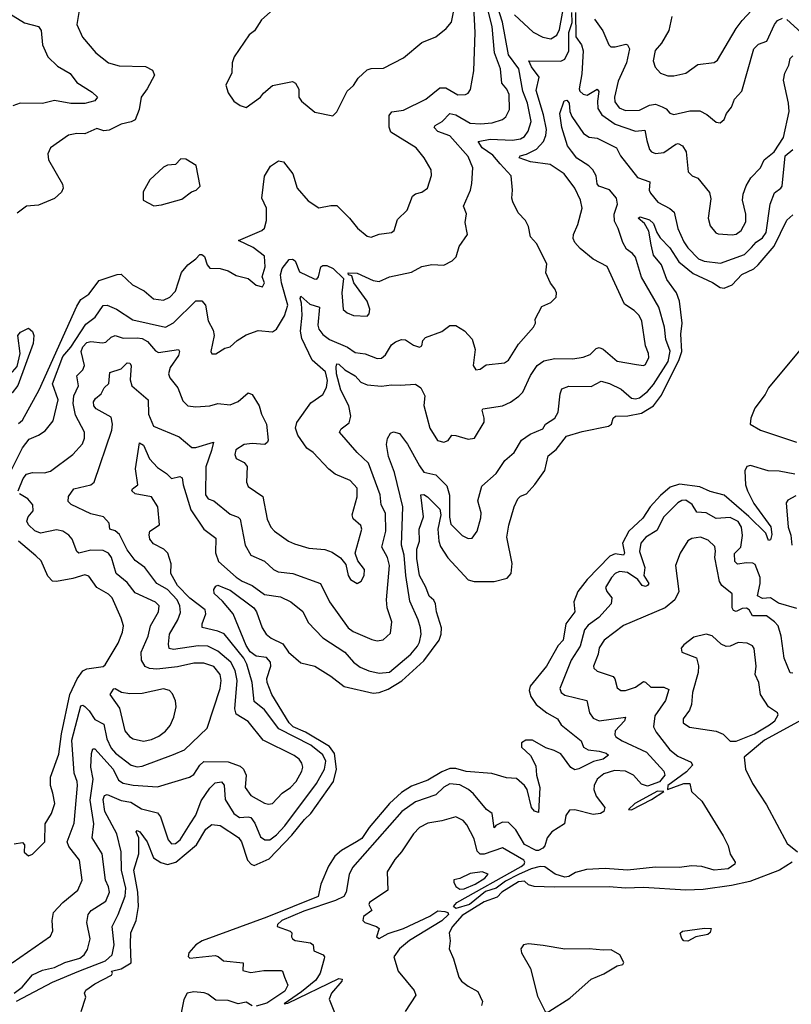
# Model space of a CAD drawing. Extents: x 1552294 to 1694791, y 811929 to 917222.
# Tile 434 of 643: x 1649042 to 1652868, y 859150 to 864029. Entities that reach past the tile are written whole.
import ezdxf

# ---------------------------------------------------------------- set-up
doc = ezdxf.new("R2010")
doc.units = 0

msp = doc.modelspace()

# ---------------------------------------------------------------- linework, layer by layer
at = {"layer": '0CON10XD'}
for points in [[(1648985, 861765.3), (1649055, 861907.1), (1649089.4, 861950.6), (1649135, 861970), (1649167.4, 861992.6), (1649207.8, 862042.2), (1649232.9, 862145), (1649204.7, 862225), (1649255, 862360.5), (1649295, 862406.4), (1649369.5, 862520.5), (1649416.8, 862555), (1649455, 862613.2), (1649475, 862614.7), (1649522.1, 862595), (1649602, 862542), (1649765, 862505.4), (1649805, 862527.3), (1649915, 862636.2), (1649945, 862636.5), (1649963.5, 862615), (1649976.6, 862536.6), (1650000.8, 862490.8), (1650006.2, 862465), (1649988.8, 862385), (1649995, 862374.2), (1650014.2, 862374.2), (1650058.3, 862401.7), (1650085, 862408.8), (1650120.2, 862439.8), (1650165, 862467.1), (1650225, 862489.4), (1650295, 862482), (1650315, 862496), (1650355, 862562.5), (1650371.2, 862615), (1650340.7, 862725), (1650335.6, 862765), (1650343.9, 862796.1), (1650378.3, 862841.7), (1650395, 862843), (1650407.2, 862835), (1650429.7, 862779.8), (1650502, 862745), (1650515, 862744.2), (1650523.1, 862755), (1650535, 862803.8), (1650545, 862811.5), (1650565, 862811.3), (1650596.5, 862796.5), (1650646.8, 862746.8), (1650639.5, 862675), (1650645, 862593.8), (1650665, 862576.2), (1650696.4, 862563.6), (1650765, 862560), (1650775, 862572.5), (1650777.5, 862595), (1650765.4, 862635), (1650698.6, 862725), (1650689.2, 862759.2), (1650672.5, 862765), (1650670, 862775), (1650715, 862772.5), (1650795, 862736.2), (1650825, 862732.7), (1650875, 862755.7), (1650985, 862778.1), (1651035, 862805.8), (1651085, 862815.8), (1651145, 862812.5), (1651186.7, 862835), (1651205.7, 862854.3), (1651221.1, 862905), (1651262.1, 862965), (1651250.4, 863025), (1651257.1, 863067.1), (1651242.2, 863105), (1651276.7, 863185), (1651283, 863217), (1651289.5, 863295), (1651265, 863351.4), (1651175, 863453.3), (1651114.8, 863474.8), (1651096.9, 863495), (1651102.5, 863505), (1651136.8, 863525), (1651175, 863564.6), (1651205, 863558.4), (1651275, 863517.1), (1651327.2, 863512.8), (1651385, 863518.8), (1651435, 863534.6), (1651451.8, 863548.2), (1651470.4, 863585), (1651468.3, 863658.3), (1651457.8, 863685), (1651432.2, 863715), (1651425.8, 863785), (1651396.6, 863865), (1651383.8, 863996.2), (1651316.2, 864265)], [(1650385, 864157.7), (1650241.3, 864028.7), (1650205.3, 863974.7), (1650180, 863955), (1650106, 863845), (1650096.1, 863816.1), (1650094.1, 863765.9), (1650064.2, 863705), (1650075, 863667.5), (1650103.8, 863625), (1650134.4, 863604.4), (1650165, 863594.3), (1650235, 863645.7), (1650251.1, 863665), (1650295, 863702.7), (1650395, 863723.3), (1650410, 863715), (1650425.8, 863685.8), (1650425.8, 863645), (1650438.8, 863625), (1650505, 863571.2), (1650595, 863553.3), (1650615, 863572.5), (1650666, 863675), (1650696.4, 863703.6), (1650720.2, 863739.8), (1650765, 863780.8), (1650785, 863788.1), (1650845, 863789.2), (1650945, 863840), (1651035, 863915.8), (1651105.5, 863944.5), (1651156.9, 863985), (1651182.6, 864017.4), (1651194.5, 864075)], [(1652275.5, 864045), (1652260, 863975), (1652225, 863912.5), (1652193, 863877), (1652182.7, 863825), (1652193.6, 863793.6), (1652218.8, 863765), (1652255, 863750.6), (1652285, 863750.6), (1652345, 863764.3), (1652405, 863806.7), (1652485, 863817.8), (1652501.2, 863828.8), (1652593.9, 863985), (1652624.4, 864025.6), (1652762.9, 864175)], [(1651495, 864054.1), (1651587.5, 863967.5), (1651635, 863942.1), (1651675, 863934.7), (1651705, 863951.8), (1651718.8, 863981.2), (1651745.1, 864124.9)], [(1648952.7, 864082.7), (1649065, 864013.5), (1649135.7, 863995), (1649147.5, 863975), (1649154.7, 863904.7), (1649181.5, 863845), (1649229.8, 863799.8), (1649292.2, 863762.2), (1649325, 863718.5), (1649400.4, 863670.4), (1649427.5, 863645), (1649415, 863626.4), (1649365, 863614.6), (1649295, 863613.8), (1649215, 863628.5), (1649155, 863613.5), (1649044.4, 863615.6), (1649007.3, 863602.7)], [(1649336.7, 864075), (1649324.4, 864005), (1649352.4, 863942.4), (1649420, 863865), (1649482.5, 863815), (1649535, 863801.1), (1649665, 863797.1), (1649699.8, 863779.8), (1649709.4, 863755), (1649673.3, 863686.7), (1649643.6, 863645), (1649634.5, 863584.5), (1649615, 863533.6), (1649595, 863522.5), (1649545, 863511.1), (1649485, 863481.2), (1649459.3, 863479.3), (1649425, 863490), (1649365, 863463.3), (1649325, 863464.6), (1649283, 863457), (1649193.8, 863395), (1649181.2, 863365), (1649184.5, 863334.5), (1649254.3, 863214.3), (1649257.1, 863195), (1649248.6, 863175), (1649215, 863143.1), (1649135, 863110), (1649075, 863105.7), (1649029.1, 863070.9)], [(1649034.7, 861694.7), (1649059.1, 861755), (1649075, 861776.9), (1649105, 861785.9), (1649165, 861783.9), (1649195, 861791.6), (1649305, 861874.2), (1649352.4, 861927.6), (1649362.5, 861955), (1649363.2, 861985), (1649318.9, 862068.9), (1649306.7, 862126.7), (1649310.9, 862165), (1649334.1, 862215), (1649325.6, 862265), (1649355.3, 862294.7), (1649362.3, 862315), (1649346.3, 862385), (1649355, 862408.8), (1649375, 862429.3), (1649395, 862434), (1649452.2, 862427.8), (1649468.7, 862431.3), (1649495, 862456.7), (1649515, 862463.8), (1649555, 862450.8), (1649625, 862453.5), (1649648.8, 862448.8), (1649675.5, 862435), (1649715, 862388.5), (1649730.6, 862380.6), (1649830, 862395), (1649834.4, 862385), (1649828.4, 862365), (1649788.1, 862305), (1649779.2, 862275), (1649786.5, 862255), (1649825.4, 862205), (1649851.3, 862141.3), (1649875.6, 862115.6), (1649915, 862110.6), (1649985, 862116.2), (1650025, 862127.3), (1650085, 862120.9), (1650125, 862137.7), (1650175, 862179.4), (1650195, 862172.5), (1650229.5, 862115), (1650241.4, 862075), (1650266.2, 862025), (1650273.8, 861945), (1650271.2, 861935), (1650257.5, 861925), (1650195, 861928.9), (1650155, 861924.6), (1650112.9, 861897.1), (1650108.8, 861875), (1650114.7, 861854.7), (1650154.3, 861834.3), (1650170, 861815), (1650167, 861737), (1650175, 861716.2), (1650247, 861667), (1650269.6, 861555), (1650286.7, 861515), (1650304.7, 861494.7), (1650375, 861445.6), (1650405, 861432.2), (1650475, 861410.5), (1650555, 861404.4), (1650591.1, 861391.1), (1650632.9, 861362.9), (1650659.7, 861329.7), (1650670, 861275), (1650682, 861255), (1650715, 861236.2), (1650735, 861246.2), (1650750.6, 861275), (1650751.9, 861305), (1650718, 861348), (1650705.5, 861385), (1650738.2, 861505), (1650732.7, 861522.7), (1650696.1, 861556.1), (1650690.5, 861575), (1650715.2, 861664.8), (1650715, 861707.5), (1650680.6, 861745), (1650606.6, 861776.6), (1650575, 861801.5), (1650496.7, 861885), (1650465, 861905.8), (1650420.9, 861970.9), (1650408.9, 862005), (1650416.2, 862033.8), (1650485, 862130), (1650545, 862171.9), (1650563.2, 862206.8), (1650568, 862242), (1650557.8, 862285), (1650492.4, 862342.4), (1650440.2, 862450.2), (1650434.2, 862485), (1650443, 862565), (1650439.3, 862625), (1650431.9, 862648.1), (1650435, 862659.4), (1650480, 862620), (1650528.5, 862605), (1650519.4, 862515), (1650525.3, 862495), (1650545, 862470), (1650578.5, 862445), (1650666.7, 862406.7), (1650705, 862380.3), (1650755, 862373.1), (1650815, 862350.7), (1650835, 862352.3), (1650855, 862368.9), (1650885, 862417.8), (1650905, 862433.5), (1650935, 862444.4), (1650955, 862442.2), (1650995, 862415.6), (1651025, 862406), (1651035, 862412.5), (1651040.9, 862439.1), (1651053.8, 862455), (1651135, 862484.4), (1651175, 862513.3), (1651205, 862514.4), (1651247.9, 862487.9), (1651285.5, 862445.5), (1651300, 862395), (1651290, 862315), (1651303.6, 862293.6), (1651325, 862296.7), (1651355, 862318.8), (1651445, 862329.4), (1651465, 862341.9), (1651515, 862421.4), (1651590, 862505), (1651600, 862525), (1651597.5, 862545), (1651631.4, 862608.6), (1651675, 862628.1), (1651701.4, 862655), (1651704.2, 862675), (1651695.7, 862695.7), (1651674.3, 862724.3), (1651650, 862775), (1651655, 862820), (1651605, 862920), (1651575, 862952.5), (1651564.2, 863004.2), (1651549.2, 863035), (1651512.8, 863072.8), (1651486.8, 863126.8), (1651481.4, 863145), (1651485.6, 863184.4), (1651478.5, 863255), (1651423.9, 863315), (1651387.7, 863357.7), (1651334.8, 863395), (1651315.7, 863425), (1651375, 863437.4), (1651485, 863433.1), (1651525, 863439.1), (1651545, 863450.9), (1651563.5, 863476.5), (1651578.4, 863525), (1651559.4, 863615), (1651536, 863675), (1651517.4, 863785), (1651465.2, 863855), (1651436.5, 864016.5), (1651410.5, 864095)], [(1649035, 862027.5), (1649055, 862044.3), (1649138.7, 862195), (1649325, 862609.8), (1649345, 862641.9), (1649385, 862669.1), (1649435, 862737.1), (1649525, 862766.7), (1649545, 862768.1), (1649601.4, 862715), (1649659.2, 862685), (1649705, 862646.7), (1649755, 862639.2), (1649786.9, 862655), (1649815, 862683.3), (1649843.6, 862776.4), (1649875.7, 862814.3), (1649915, 862844.5), (1649934.3, 862865), (1649945.3, 862865.3), (1649958.6, 862855), (1649970.8, 862815), (1649985, 862798.8), (1650035, 862796), (1650075, 862784), (1650115, 862761.9), (1650175, 862747.5), (1650215, 862714.4), (1650246.2, 862705), (1650255.8, 862725), (1650243.3, 862755), (1650258.6, 862805), (1650255, 862856.7), (1650200.1, 862900.1), (1650126.7, 862935), (1650242.5, 862985), (1650255, 862996.7), (1650265.9, 863035), (1650265.5, 863095), (1650242, 863145), (1650255.7, 863254.3), (1650285, 863304), (1650325, 863330), (1650350, 863325), (1650396.9, 863265), (1650417.5, 863195), (1650471.4, 863131.4), (1650525, 863097.1), (1650585, 863108.9), (1650615, 863108.5), (1650677.8, 863045), (1650716.8, 862996.8), (1650765, 862955.8), (1650785, 862951.4), (1650825, 862966.9), (1650885.4, 862974.6), (1650898.9, 862985), (1650915, 863039.4), (1650962.5, 863085), (1650988.8, 863155), (1651004.1, 863165.9), (1651035, 863173.8), (1651063.3, 863195), (1651083, 863257), (1651081.4, 863285), (1651046.9, 863345), (1651007.5, 863395), (1650882.1, 863472.1), (1650873.3, 863496.7), (1650874.4, 863555), (1650886.9, 863573.1), (1650945, 863581.1), (1651055.7, 863635), (1651125, 863691.6), (1651155, 863691.5), (1651215, 863656.5), (1651252.2, 863657.8), (1651266, 863665), (1651276.6, 863683.4), (1651293.8, 863776.2), (1651300.8, 863965), (1651293, 864095)], [(1649992.1, 861895), (1649964, 861814), (1649963.5, 861675), (1649976.2, 861655), (1650005, 861644.3), (1650085, 861579.1), (1650125, 861564.5), (1650134.5, 861555), (1650159.6, 861425), (1650188.1, 861375), (1650255, 861345.4), (1650300.4, 861305), (1650323.1, 861293.1), (1650396.2, 861285), (1650532.9, 861235), (1650578, 861145), (1650670, 861015), (1650695, 860997.2), (1650787.9, 860957.9), (1650815, 860950.9), (1650843.8, 860956.2), (1650880.9, 860989.1), (1650886.8, 861045), (1650864.7, 861115), (1650860, 861155), (1650875.7, 861325), (1650865.8, 861365), (1650837.6, 861415), (1650858.1, 861495), (1650855, 861583.8), (1650833.4, 861625), (1650828.8, 861675), (1650770.9, 861830.9), (1650714.5, 861885), (1650626.9, 861985), (1650635, 862001.4), (1650675, 862031.4), (1650684.5, 862065), (1650673.9, 862115), (1650634.1, 862194.1), (1650612, 862275), (1650610.8, 862309.1), (1650615, 862324), (1650625, 862322.5), (1650654.4, 862294.4), (1650705.2, 862265.2), (1650733.3, 862233.3), (1650765, 862219.2), (1650835, 862213.2), (1650885, 862220.4), (1650927.6, 862217.6), (1651005, 862222.9), (1651030.3, 862205), (1651050.6, 862165), (1651045, 862117.5), (1651075.6, 862005), (1651113.2, 861943.2), (1651145, 861935.8), (1651165.6, 861944.4), (1651185, 861970), (1651205, 861969.5), (1651265, 861950), (1651296.9, 861955), (1651344.5, 862035), (1651345.4, 862055.4), (1651334.3, 862095), (1651338.9, 862101.1), (1651435, 862116.2), (1651476, 862134), (1651517, 862163), (1651536.2, 862183.8), (1651574.7, 862265.3), (1651607.1, 862315), (1651640.6, 862339.4), (1651695, 862350.2), (1651785, 862348.8), (1651835, 862357), (1651870, 862370), (1651900.1, 862399.9), (1651915, 862405.5), (1651935, 862396.9), (1652005, 862337.5), (1652100.7, 862320.7), (1652135, 862316.2), (1652145, 862321.2), (1652160.8, 862355), (1652160, 862375), (1652145, 862412.5), (1652126.5, 862535), (1652112.8, 862562.8), (1652089, 862589), (1652040.2, 862620.2), (1651955, 862806.4), (1651885, 862842.9), (1651820.8, 862895), (1651793.9, 862925), (1651786.2, 862945), (1651787.1, 862965), (1651810, 863015), (1651830.5, 863095), (1651822.2, 863135), (1651794.5, 863195), (1651742.2, 863265), (1651672.2, 863312.2), (1651575, 863325.2), (1651518.9, 863345), (1651522.9, 863355), (1651555, 863362.9), (1651605, 863388.4), (1651638.4, 863425), (1651650.4, 863455), (1651653.7, 863485), (1651638.6, 863558.6), (1651602.2, 863677.8), (1651617.8, 863745), (1651579.7, 863795), (1651566.2, 863825), (1651725, 863824.5), (1651745, 863834.5), (1651765, 863874.2), (1651765, 863966.2), (1651781.8, 864015), (1651780, 864065)], [(1651797.1, 864065), (1651800.2, 863945), (1651827, 863905), (1651835.1, 863875), (1651829.2, 863760.8), (1651816.6, 863686.6), (1651820, 863675), (1651835, 863659.6), (1651855, 863655.4), (1651906, 863685), (1651913.8, 863673.8), (1651907.1, 863625), (1651909.2, 863589.2), (1651927.6, 863557.6), (1651995, 863511.2), (1652095, 863477.5), (1652141.5, 863481.5), (1652151.1, 863431.1), (1652165.4, 863385.4), (1652175, 863374.4), (1652195, 863366.9), (1652235, 863370.6), (1652295, 863413.1), (1652307.5, 863415), (1652329.2, 863405), (1652346.9, 863375), (1652356.9, 863275), (1652376.1, 863256.1), (1652405, 863244.3), (1652462.9, 863172.9), (1652468.3, 863141.7), (1652455.5, 863045), (1652465, 863008), (1652493.7, 862973.7), (1652505, 862968.1), (1652575, 862962.7), (1652595, 862967.1), (1652618.5, 862985), (1652643, 863027), (1652643.1, 863065), (1652626.2, 863135), (1652629.1, 863165), (1652644, 863206), (1652667.3, 863245), (1652715.5, 863294.5), (1652733.8, 863335), (1652782.5, 863375), (1652828.5, 863445), (1652856.9, 863575), (1652853.7, 863616.3), (1652829, 863729), (1652835.7, 863765), (1652855.4, 863804.6), (1652862.5, 863837.5), (1652875, 863849.6)], [(1651891.3, 864031.3), (1651933.7, 863973.7), (1651963.8, 863905), (1651973.3, 863895), (1651994.2, 863894.2), (1652047.3, 863907.3), (1652056.2, 863905), (1652065.5, 863885.5), (1652051.4, 863815), (1652009.6, 863725), (1651991.2, 863645), (1651992.8, 863622.8), (1652015, 863592.8), (1652045, 863579.8), (1652115, 863580.9), (1652165, 863605.8), (1652195, 863610), (1652228.1, 863598.1), (1652247.6, 863587.6), (1652266, 863566), (1652285, 863558.9), (1652365, 863577.3), (1652415, 863577.1), (1652448.9, 863558.9), (1652495, 863521.4), (1652515, 863518), (1652535.6, 863534.4), (1652547.1, 863565), (1652571.1, 863595), (1652586.4, 863635), (1652622.5, 863675), (1652682.9, 863885), (1652705, 863907.8), (1652746.5, 863923.5), (1652784.3, 864005.7), (1652799.5, 864025), (1652825, 864036.9)], [(1652845, 864030.4), (1652935, 863948.5)], [(1649335.1, 859314.9), (1649467.5, 859365), (1649500.8, 859395), (1649510.7, 859445), (1649500.8, 859535), (1649530.7, 859595), (1649564.3, 859685.7), (1649567.9, 859725), (1649547.1, 859815), (1649545.2, 859905.2), (1649523.7, 859995), (1649464.6, 860105), (1649455.2, 860164.8), (1649461.8, 860185), (1649475, 860189.5), (1649545, 860160.4), (1649592.3, 860152.3), (1649645, 860118.2), (1649725, 860099.1), (1649739.5, 860079.5), (1649777.7, 859965), (1649795, 859944.6), (1649815, 859946.7), (1649836.7, 859965), (1649886.8, 860045), (1649915, 860087.8), (1649941.6, 860158.4), (1649985, 860221.5), (1650011.7, 860248.3), (1650043.2, 860253.2), (1650055, 860236.7), (1650061.4, 860165), (1650103.3, 860095), (1650132, 860075), (1650175, 860079.8), (1650188.7, 860075), (1650208, 860048), (1650235, 859980.8), (1650256.9, 859965), (1650281.5, 859965), (1650315, 859990.5), (1650356, 860034), (1650513.9, 860245), (1650553.8, 860315), (1650559.7, 860355), (1650545, 860386.8), (1650485.6, 860435), (1650327.1, 860515), (1650255, 860608.7), (1650205, 860651.1), (1650194.8, 860745), (1650168.2, 860835), (1650153.5, 860865), (1650055, 860985.8), (1650025, 860999.1), (1649946.8, 861016.8), (1649947.1, 861035), (1649965.5, 861085), (1649961.1, 861105), (1649885, 861161.9), (1649824.4, 861225), (1649790.6, 861285), (1649793.2, 861333.2), (1649776.2, 861385), (1649756.7, 861405), (1649705, 861431.8), (1649687.8, 861455), (1649683, 861477), (1649687.1, 861495), (1649734.2, 861525.8), (1649726.1, 861616.1), (1649694.7, 861664.7), (1649615, 861678.9), (1649597.1, 861695), (1649601.5, 861705), (1649628, 861725), (1649616.6, 861803.4), (1649635, 861932.5), (1649655, 861920.5), (1649685, 861852.7), (1649725, 861810), (1649770.3, 861780.3), (1649795, 861755.8), (1649835, 861765.4), (1649848.2, 861758.2), (1649852.5, 861725), (1649890.5, 861600.5), (1649955, 861503.8), (1650015, 861460.8), (1650013.3, 861386.7), (1650028, 861345), (1650115, 861266.3), (1650145, 861246.5), (1650195, 861225.4), (1650255, 861180.8), (1650335, 861169.1), (1650386.9, 861145), (1650445, 861096.9), (1650472.7, 861042.7), (1650545, 860965.4), (1650654.4, 860894.4), (1650697.3, 860845), (1650730.3, 860820.3), (1650772.2, 860802.2), (1650825, 860790.9), (1650875, 860795.8), (1650980.6, 860885), (1651014.7, 860925), (1651024.2, 860945), (1651031.9, 860985), (1651030, 861015), (1651018.4, 861055), (1650977.1, 861147.1), (1650956.7, 861275), (1650949, 861375), (1650935.6, 861425), (1650941.7, 861615), (1650901.1, 861785), (1650870.2, 861865), (1650860.9, 861925), (1650865.4, 861954.6), (1650880, 861980), (1650895, 861987.5), (1650925, 861978.6), (1650965, 861925.6), (1651025, 861818.1), (1651045, 861787.7), (1651105, 861773.8), (1651159.1, 861719.1), (1651173.4, 861673.4), (1651173.3, 861563.3), (1651179.5, 861529.5), (1651235, 861473.6), (1651265, 861458.9), (1651285, 861460.8), (1651309.5, 861495), (1651328.7, 861561.3), (1651330, 861585), (1651313.8, 861645), (1651333, 861717), (1651405, 861780), (1651447.3, 861845), (1651494.3, 861885), (1651529.4, 861945), (1651572.5, 861975), (1651635, 862002.2), (1651649.2, 862025), (1651695.6, 862054.4), (1651711.2, 862085), (1651721.1, 862175), (1651730.5, 862199.5), (1651765, 862212.9), (1651875, 862211.7), (1651925, 862237.7), (1651966.2, 862226.2), (1652025, 862198.2), (1652075, 862153.3), (1652095, 862150.2), (1652115, 862155.3), (1652155, 862186.5), (1652185, 862221.2), (1652256.5, 862335), (1652266.8, 862386.8), (1652246.4, 862445), (1652238.3, 862505), (1652210.8, 862605), (1652125, 862754.2), (1652095, 862853.1), (1652081.1, 862871.1), (1652051.5, 862891.5), (1652031.9, 862925), (1652008.9, 862995), (1651990.5, 863030.5), (1651988.8, 863065), (1652006.4, 863115), (1652000.3, 863145), (1651966.1, 863186.1), (1651913.8, 863205), (1651905.8, 863215.8), (1651900.6, 863255), (1651883.6, 863285), (1651864.7, 863305), (1651805, 863343.9), (1651777.7, 863377.7), (1651757.8, 863405), (1651730.8, 863495), (1651720, 863565), (1651742.4, 863627.6), (1651755, 863630), (1651766.8, 863615), (1651769.1, 863575), (1651780, 863550), (1651838.2, 863465), (1651865, 863447.9), (1651905, 863442), (1652000.6, 863395), (1652021.2, 863355), (1652105, 863246.8), (1652165.8, 863225.8), (1652163.7, 863185), (1652169.4, 863169.4), (1652206.5, 863125), (1652265, 863094.1), (1652286.8, 863075), (1652305.3, 862995), (1652335, 862928.2), (1652355, 862899.2), (1652408.5, 862845), (1652435, 862832.3), (1652517, 862823), (1652635, 862865.8), (1652669.9, 862900.1), (1652693.7, 862926.3), (1652725, 862947.8), (1652743.7, 862975), (1652762.6, 863115), (1652785, 863171.9), (1652816.3, 863193.7), (1652822.3, 863205), (1652837.7, 863355), (1652875, 863386)], [(1649707.7, 863107.7), (1649745, 863112.5), (1649845, 863139.2), (1649894.3, 863175.7), (1649916.7, 863185), (1649935.9, 863204.1), (1649916.4, 863306.4), (1649865, 863337.5), (1649840.7, 863339.3), (1649815, 863312.5), (1649775, 863308), (1649755, 863298), (1649687.5, 863235), (1649654.2, 863175.8), (1649653.8, 863135), (1649707.7, 863107.7)], [(1652172.8, 862912.8), (1652161.7, 862981.7), (1652140.1, 863020.1), (1652108, 863045), (1652118.3, 863051.7), (1652165, 863038.1), (1652185, 863018.9), (1652200.9, 862975), (1652218.1, 862948.1), (1652265, 862898.5), (1652310.1, 862830.1), (1652381.2, 862771.2), (1652477.4, 862727.4), (1652515, 862701.8), (1652535, 862698.2), (1652575, 862716.2), (1652622.6, 862767.4), (1652681.8, 862795), (1652703.7, 862815), (1652783.3, 862906.7), (1652845, 863035.5), (1652875, 863061.9)], [(1649346.2, 859115), (1649370, 859185), (1649363.3, 859205), (1649370.3, 859219.7), (1649415, 859252), (1649497.5, 859295), (1649502.5, 859305), (1649497.5, 859315), (1649544.3, 859325.7), (1649594.6, 859355.4), (1649590.7, 859449.3), (1649592.5, 859505), (1649618.5, 859565), (1649630.4, 859635), (1649628.2, 859705), (1649607.9, 859815), (1649631.9, 859895), (1649631.9, 859975), (1649619.4, 860005), (1649625, 860011.4), (1649638.1, 860005), (1649674.6, 859955), (1649705.2, 859875.2), (1649742.3, 859852.3), (1649775, 859842.2), (1649816.2, 859853.8), (1649919.1, 859940.9), (1649965, 860017.7), (1649995, 860040.6), (1650035, 860036.2), (1650127.2, 859977.2), (1650141.3, 859955), (1650171.1, 859865), (1650189.2, 859845), (1650205, 859838.6), (1650279.5, 859870.5), (1650392, 859988), (1650453.5, 860066.5), (1650485.2, 860095), (1650597.2, 860255), (1650612.4, 860315), (1650603.2, 860393.2), (1650578.2, 860428.2), (1650458.7, 860498.7), (1650397.5, 860525), (1650378.4, 860545), (1650291.9, 860685), (1650269.7, 860745), (1650267.2, 860765), (1650287.3, 860825), (1650284.8, 860845), (1650265, 860868.3), (1650213.8, 860875), (1650185, 860897.5), (1650165, 860927.8), (1650100.4, 861085), (1650047.8, 861147.8), (1650005.7, 861185), (1650004, 861205), (1650015, 861222.5), (1650025, 861226.7), (1650055, 861214), (1650085, 861202.1), (1650203.4, 861115), (1650216.1, 861095), (1650244.6, 861015), (1650263.6, 860985), (1650288.1, 860965), (1650346.4, 860936.4), (1650375, 860895.5), (1650435, 860841.9), (1650505, 860825.7), (1650585, 860775.6), (1650650.8, 860725), (1650795, 860692.7), (1650825, 860696), (1650868.1, 860711.9), (1650937, 860753), (1651045, 860852), (1651122.4, 860955), (1651132.2, 860985), (1651132.9, 861015), (1651108.3, 861095), (1651103.8, 861135), (1651095, 861152.2), (1651072.4, 861172.4), (1651055, 861217.5), (1651024.8, 861275), (1651011, 861359), (1651011.2, 861405), (1651024.2, 861445), (1651021.9, 861505), (1651043.9, 861565), (1651031.2, 861675), (1651045, 861676.2), (1651064.2, 861665), (1651125, 861603.6), (1651129.5, 861575), (1651115.4, 861505), (1651120.3, 861445), (1651128.9, 861418.9), (1651165, 861362.7), (1651265, 861253.5), (1651295, 861245.5), (1651395, 861244.5), (1651458.9, 861261.1), (1651478.2, 861285), (1651483.8, 861335), (1651458, 861465), (1651467.7, 861525), (1651492.9, 861615), (1651511.8, 861655), (1651525, 861667.9), (1651555, 861680), (1651596.2, 861726.2), (1651645, 861795.7), (1651662.6, 861867.4), (1651701.2, 861898.8), (1651752.4, 861965), (1651830.7, 861989.3), (1651960.8, 862015), (1651977.1, 862025), (1651984.2, 862055), (1651995.6, 862064.4), (1652057, 862067), (1652125, 862078.9), (1652184.8, 862115), (1652225, 862168.2), (1652311.9, 862345), (1652324.3, 862385), (1652319.5, 862470.5), (1652327, 862525), (1652314, 862635), (1652298.8, 862675), (1652251.2, 862741.2), (1652224.1, 862814.1), (1652185, 862862), (1652172.8, 862912.8)], [(1648985, 862176.2), (1648960, 862190), (1648937.5, 862215), (1648933.8, 862235), (1648950.4, 862255), (1649005.4, 862284.6), (1649029.2, 862310.8), (1649044.9, 862375), (1649032.2, 862465), (1649045, 862480.6), (1649085, 862500), (1649104.5, 862484.5), (1649111.8, 862465), (1649108.1, 862425), (1649033.3, 862216.7), (1649005, 862180.4), (1648985, 862176.2)], [(1652935, 862421.3), (1652755.3, 862205), (1652738.3, 862171.7), (1652686.3, 862103.7), (1652667.7, 862055), (1652664.2, 862025), (1652715, 861994.8), (1652894.3, 861935.7)], [(1649014.7, 859205.3), (1649054.7, 859235), (1649105, 859295.9), (1649155, 859319.1), (1649215, 859332.3), (1649265, 859356.7), (1649340.6, 859379.4), (1649361.5, 859395), (1649378, 859422), (1649390.4, 859475), (1649374.6, 859555), (1649380.9, 859595), (1649395.6, 859615), (1649468.1, 859661.9), (1649487.5, 859705), (1649482.8, 859732.7), (1649467.1, 859765), (1649450, 859895), (1649400.3, 859975), (1649409.3, 860045), (1649391.8, 860161.8), (1649406.2, 860265), (1649395.3, 860324.7), (1649397.5, 860392.5), (1649403.6, 860416.4), (1649415, 860416.9), (1649505, 860314.6), (1649531.2, 860261.2), (1649555, 860245.8), (1649605, 860236), (1649725, 860228.4), (1649884.2, 860275), (1649905, 860289.5), (1649934.4, 860335.6), (1649955, 860352.7), (1650075, 860352.3), (1650135, 860330.3), (1650152.2, 860315), (1650164.2, 860285), (1650159.6, 860225), (1650188.5, 860185), (1650255, 860146.2), (1650275, 860141.2), (1650295, 860144.5), (1650343.6, 860196.4), (1650383.8, 860225), (1650412.5, 860255), (1650440.4, 860305), (1650445.4, 860325), (1650440.9, 860345), (1650427.5, 860365), (1650402.8, 860382.8), (1650249.3, 860459.3), (1650175, 860551.3), (1650115, 860588.5), (1650108.3, 860615), (1650120.7, 860755), (1650110, 860805), (1650088.3, 860845), (1650025, 860900), (1649974.4, 860924.4), (1649926.1, 860926.1), (1649805, 860908.9), (1649783.7, 860913.7), (1649778.8, 860935), (1649785.2, 860985), (1649825.8, 861055), (1649839, 861091), (1649836.2, 861125), (1649821.8, 861155), (1649775, 861205.2), (1649722.2, 861235), (1649661.8, 861315), (1649615, 861348.8), (1649575, 861402), (1649537.4, 861477.4), (1649515, 861497.1), (1649489.5, 861505), (1649486, 861535), (1649457.5, 861565), (1649395, 861581.3), (1649297.5, 861627.5), (1649281.9, 861641.9), (1649283.1, 861666.9), (1649310, 861705), (1649395, 861723.5), (1649411.8, 861738.2), (1649498, 861995), (1649502.5, 862025), (1649495, 862058.9), (1649421, 862101), (1649409.8, 862115), (1649407.7, 862135), (1649417.8, 862152.2), (1649446.5, 862175), (1649460.6, 862205), (1649483.4, 862226.6), (1649489.2, 862280.8), (1649545, 862298.8), (1649575, 862328.2), (1649587.6, 862327.6), (1649595.3, 862315), (1649590, 862245), (1649598.5, 862215), (1649678.5, 862145), (1649679.7, 862075), (1649704.8, 862014.8), (1649832.2, 861962.2), (1649895, 861909.6), (1649915, 861910), (1650002.5, 861935), (1649992.1, 861895)], [(1652885, 861776.5), (1652808.3, 861791.7), (1652753.1, 861793.1), (1652665, 861820.8), (1652647.5, 861815), (1652637, 861793), (1652640.2, 861725), (1652650.2, 861695), (1652682.5, 861632.5), (1652767, 861517), (1652771.1, 861478.9), (1652765, 861451.2), (1652755, 861448.8), (1652741.1, 861485), (1652657.6, 861567.6), (1652535, 861672.3), (1652465, 861691.8), (1652414.8, 861714.8), (1652313, 861727), (1652267.9, 861712.1), (1652218.5, 861671.5), (1652167.6, 861615), (1652131.4, 861558.6), (1652062.1, 861495), (1652030.5, 861435), (1652040.8, 861385), (1652035, 861375.4), (1651995, 861381.6), (1651968.6, 861371.4), (1651855, 861254.4), (1651810, 861195), (1651789, 861145), (1651794.7, 861095), (1651749.5, 861035), (1651736.7, 860955), (1651712.3, 860927.7), (1651653.4, 860825), (1651573.8, 860726.2), (1651568.2, 860705), (1651576.7, 860675), (1651602.2, 860635), (1651655.4, 860595), (1651708.8, 860565), (1651726.5, 860535), (1651825.8, 860455), (1651836.7, 860425), (1651860.8, 860410.8), (1651915, 860404), (1651950, 860395), (1651962, 860385), (1651934.3, 860365), (1651887, 860353), (1651815, 860316.5), (1651795, 860312.2), (1651775, 860324.3), (1651725, 860391.3), (1651691.4, 860408.6), (1651650.4, 860420.4), (1651585, 860458.4), (1651551.2, 860458.8), (1651530, 860445), (1651530.6, 860425), (1651575, 860383.1), (1651601.1, 860331.1), (1651604.7, 860285), (1651621.3, 860225), (1651615, 860100), (1651595, 860107.8), (1651579.1, 860125), (1651557.9, 860215), (1651545, 860234.6), (1651505, 860268.6), (1651455, 860271.9), (1651383.2, 860293.2), (1651256.1, 860303.9), (1651205, 860318.3), (1651175, 860318.1), (1651135, 860302.5), (1651065, 860260.2), (1650985, 860231), (1650935, 860200), (1650876.3, 860145), (1650775, 860026.5), (1650737.5, 859972.5), (1650711.2, 859955)], [(1649004, 859356), (1649195, 859488), (1649205.6, 859514.4), (1649202.1, 859565), (1649210, 859605), (1649255, 859655.3), (1649330.3, 859715), (1649350.8, 859765), (1649337.7, 859865), (1649285, 859931.4), (1649277.9, 859955), (1649312.4, 860047.6), (1649328.1, 860235), (1649326.9, 860255), (1649311.6, 860295), (1649300.6, 860459.4), (1649345, 860628.9), (1649355, 860632.7), (1649365, 860626.2), (1649386.5, 860605), (1649415, 860560.9), (1649458.4, 860538.4), (1649473.3, 860465), (1649495, 860419.4), (1649517.1, 860395), (1649595, 860335.9), (1649625, 860327.7), (1649649.5, 860330.5), (1649805, 860388.1), (1649859.3, 860410.7), (1649972, 860518), (1650035.7, 860715), (1650041.6, 860755), (1650035, 860784.3), (1650005, 860824.1), (1649955, 860841), (1649905, 860839.8), (1649825, 860823), (1649721, 860811), (1649685, 860813.7), (1649664.1, 860824.1), (1649645.8, 860855.8), (1649644.7, 860895), (1649678.2, 860975), (1649689.7, 861025), (1649730.8, 861095), (1649733.6, 861125), (1649715, 861142.3), (1649615, 861189.6), (1649575, 861240.7), (1649520.3, 861285), (1649497.8, 861365), (1649481.5, 861385), (1649455, 861398.3), (1649395, 861400), (1649335.4, 861385.4), (1649324.7, 861394.7), (1649301.9, 861455), (1649285, 861475.6), (1649256, 861495), (1649225, 861500.7), (1649145, 861485.2), (1649116.7, 861496.7), (1649085, 861526), (1649076.9, 861545), (1649084.4, 861565), (1649107.8, 861595), (1649106.7, 861625), (1649082.9, 861655), (1649040, 861680)], [(1652890.4, 861669.6), (1652851.1, 861648.9), (1652841.9, 861635), (1652852.2, 861515), (1652864.8, 861475), (1652871.1, 861425)], [(1652895, 861111.5), (1652805, 861138.7), (1652765, 861164.2), (1652725, 861160.8), (1652699.7, 861175), (1652713.9, 861235), (1652713.6, 861265), (1652688.9, 861328.9), (1652676.8, 861336.8), (1652645, 861338.4), (1652601.5, 861331.5), (1652587.5, 861345), (1652586.6, 861383.4), (1652617.8, 861415), (1652626.2, 861473.8), (1652621.1, 861515), (1652605, 861541.8), (1652565, 861562.4), (1652495, 861557.9), (1652445, 861585.3), (1652398.9, 861588.9), (1652376.5, 861626.5), (1652345, 861649.1), (1652325, 861647.5), (1652304.5, 861635.5), (1652236.1, 861565), (1652201.4, 861498.6), (1652146.9, 861465), (1652121.9, 861435), (1652115, 861393.3), (1652141, 861315), (1652137, 861275), (1652160.8, 861235), (1652155, 861225.4), (1652145, 861221.1), (1652128.5, 861225), (1652106.8, 861255), (1652055, 861289.4), (1652015.9, 861294.1), (1651995, 861285.3), (1651975.5, 861265), (1651947.1, 861215), (1651952.5, 861195), (1651977.5, 861165), (1651974.4, 861135), (1651912.7, 861067.3), (1651861.2, 861028.8), (1651842.5, 861005), (1651820.2, 860925), (1651775.7, 860855), (1651720, 860715), (1651726.9, 860695), (1651745, 860682.1), (1651854, 860655), (1651867.1, 860595), (1651885, 860567.5), (1651915.3, 860555.3), (1652045, 860572.5), (1652041.2, 860555), (1651994.6, 860505), (1651992.9, 860485), (1651998.5, 860475), (1652029.4, 860455), (1652149.4, 860399.4), (1652235.3, 860305), (1652240.6, 860285), (1652215, 860251.9), (1652155, 860230.5), (1652125, 860241.1), (1652085, 860285.2), (1652045, 860304.8), (1651991, 860309), (1651938, 860292), (1651904.7, 860265), (1651890, 860235), (1651887.9, 860215), (1651901, 860181), (1651943.8, 860125), (1651938.8, 860105), (1651921.9, 860095), (1651885, 860090.6), (1651795, 860114.6), (1651767.4, 860112.6), (1651749.2, 860085), (1651743.9, 860045), (1651680, 860005), (1651656.8, 859975), (1651645.3, 859935), (1651635, 859923.3), (1651615, 859912.1), (1651602, 859912), (1651545, 859942.7), (1651502.3, 860015), (1651465, 860050.7), (1651435, 860052.6), (1651403.1, 860036.9), (1651394.3, 860024.3), (1651385.2, 860095.2), (1651357.3, 860115), (1651292.8, 860192.8), (1651267.5, 860215), (1651225, 860238), (1651175, 860243.2), (1651145, 860225.8), (1651105, 860188.1), (1651005, 860152.7), (1650935.9, 860105), (1650691.7, 859828.3), (1650675, 859793.8), (1650660, 859705), (1650648.9, 859685), (1650608.2, 859665), (1650451, 859611), (1650341.8, 859565), (1650320, 859545), (1650318.8, 859535), (1650383.3, 859513.3), (1650392, 859505), (1650389.2, 859485), (1650394.2, 859475), (1650406.9, 859466.9), (1650484.4, 859454.4), (1650496.2, 859445), (1650500.8, 859415), (1650546.2, 859395), (1650553.8, 859385), (1650552, 859375), (1650531.1, 859305), (1650510.5, 859269.5), (1650438.7, 859211.3), (1650352.5, 859152.5), (1650372, 859155), (1650625, 859277.6), (1650640.6, 859275), (1650638.8, 859265), (1650588.7, 859205), (1650576, 859175), (1650613, 859085)], [(1649015, 859946), (1649055, 859951.2), (1649065, 859940), (1649064.4, 859904.4), (1649085, 859885.7), (1649105, 859894.4), (1649166.3, 859955), (1649167.7, 860045), (1649199.2, 860095), (1649216.8, 860145), (1649205.9, 860195.9), (1649194.6, 860235), (1649195.2, 860275), (1649235, 860390), (1649248.8, 860491.2), (1649290, 860685), (1649326.9, 860763.1), (1649355, 860802.2), (1649375, 860812.5), (1649455, 860824.3), (1649465, 860832), (1649530.3, 860939.7), (1649552.2, 860995), (1649556.1, 861025), (1649545, 861064), (1649500, 861165), (1649481.9, 861181.9), (1649424.6, 861215), (1649385, 861272.2), (1649365, 861277.7), (1649305, 861259.8), (1649225, 861245.4), (1649205, 861247.5), (1649181.8, 861271.8), (1649148.2, 861348.2), (1649122.4, 861372.4), (1649035, 861445.6)], [(1652875, 860791.4), (1652862.5, 860792.5), (1652831.8, 860865), (1652817.8, 860975), (1652802.7, 861025), (1652785, 861046.1), (1652745, 861074.6), (1652675.2, 861075.2), (1652659.6, 861105), (1652645, 861113.8), (1652625, 861111.6), (1652595, 861096.7), (1652581.7, 861101.7), (1652574.8, 861115), (1652574.6, 861184.6), (1652524, 861225), (1652511.5, 861245), (1652488.4, 861365), (1652492.3, 861395), (1652488.1, 861418.1), (1652455, 861449.6), (1652417.5, 861465), (1652375, 861457.7), (1652355, 861447.5), (1652316.7, 861385), (1652292.9, 861325), (1652310.5, 861195), (1652290, 861155), (1652242.5, 861115), (1652035, 861027.9), (1651940.5, 860955), (1651915, 860915.8), (1651909.7, 860885), (1651886.9, 860825), (1651889.2, 860815), (1651905, 860800.6), (1651985, 860774.2), (1651993.6, 860763.6), (1652005, 860718.8), (1652022.5, 860705), (1652045, 860705.5), (1652095, 860721.8), (1652135, 860749.4), (1652145, 860746.9), (1652171.2, 860721.2), (1652235, 860721.2), (1652260.7, 860710.7), (1652244.3, 860655.7), (1652190.8, 860579.2), (1652184.6, 860525), (1652198.3, 860498.3), (1652265, 860411.8), (1652305, 860379.6), (1652370.7, 860350.7), (1652378, 860335), (1652348.4, 860301.6), (1652255, 860235.2), (1652254, 860215), (1652285, 860225.7), (1652335, 860243.8), (1652364.6, 860244.6), (1652373.2, 860205), (1652425, 860156.6), (1652530.4, 859985), (1652555.2, 859935), (1652564.5, 859894.5), (1652590, 859855), (1652587.5, 859845), (1652555, 859821.4), (1652485, 859814.4), (1652425, 859833.6), (1652375, 859836.6), (1652312.4, 859827.6), (1652195, 859829), (1652055, 859815.6), (1651945, 859823.1), (1651852.7, 859817.3), (1651797.4, 859802.6), (1651765, 859783.4), (1651745, 859780), (1651697.1, 859795), (1651645, 859831.9), (1651622.6, 859832.6), (1651578.1, 859821.9), (1651515, 859794), (1651450.4, 859759.6), (1651405, 859724.9), (1651351.7, 859708.3), (1651272.5, 859645), (1651204.5, 859624.5), (1651193.5, 859635), (1651209.4, 859655), (1651527.8, 859832.2), (1651543.7, 859845), (1651546.7, 859855), (1651541.6, 859865), (1651435, 859925.8), (1651345, 859894.7), (1651324.8, 859894.8), (1651309.6, 859909.6), (1651295, 859970), (1651259.6, 860039.6), (1651240.6, 860060.6), (1651205, 860079.4), (1651135, 860058.8), (1651065, 860047.9), (1651025, 860026.2), (1650994.5, 859995), (1650934.7, 859905.3), (1650901.6, 859868.4), (1650863.9, 859806.1), (1650866.7, 859715), (1650775.8, 859655), (1650773.8, 859645), (1650788.6, 859615), (1650746, 859585), (1650744, 859565), (1650753.8, 859555), (1650811.2, 859535), (1650824, 859525), (1650810.9, 859485), (1650825, 859475.6), (1650868.7, 859501.3), (1650945, 859525.9), (1651075, 859586.5), (1651115, 859612.5), (1651150.6, 859610.6), (1651164.4, 859605), (1651168.1, 859595), (1651135, 859563.3), (1650974.5, 859465.5), (1650925.8, 859425), (1650896.5, 859385), (1650918.9, 859315), (1650998.3, 859218.3), (1651005.6, 859195), (1650953.1, 859115)], [(1652565, 860453.6), (1652595, 860453.8), (1652685, 860490.4), (1652760, 860535), (1652785.7, 860555), (1652803.1, 860585), (1652798.8, 860595), (1652754.4, 860625), (1652715.6, 860685), (1652707.5, 860745), (1652688.9, 860785), (1652692.9, 860825), (1652683.3, 860913.3), (1652675, 860925.8), (1652649.4, 860939.4), (1652605, 860942.7), (1652565, 860924.6), (1652545, 860923.6), (1652520.8, 860935), (1652475, 860975.7), (1652445, 860984.4), (1652385, 860970), (1652335, 860932), (1652322, 860915), (1652324.5, 860894.5), (1652397.6, 860867.6), (1652408.2, 860828.2), (1652405.9, 860795), (1652378.2, 860695), (1652372.9, 860635), (1652362.3, 860607.7), (1652331.4, 860565), (1652332.5, 860545), (1652363, 860523), (1652495.7, 860504.3), (1652529.2, 860489.2), (1652552.9, 860465), (1652565, 860453.6)], [(1649655, 860454.7), (1649695, 860462.8), (1649730.9, 860479.1), (1649765, 860503.8), (1649788.3, 860531.7), (1649806.3, 860573.7), (1649816.9, 860625), (1649813.6, 860653.6), (1649799.4, 860689.4), (1649784, 860705), (1649755, 860712.9), (1649649.1, 860690.9), (1649588.1, 860688.1), (1649545.8, 860695.8), (1649515, 860713.3), (1649505, 860712.5), (1649488.8, 860685), (1649536.8, 860616.8), (1649563.6, 860505), (1649586.6, 860476.6), (1649604.2, 860465), (1649655, 860454.7)], [(1652919.6, 860560.4), (1652735, 860458.9), (1652633.8, 860375), (1652640, 860315), (1652675.5, 860245), (1652745, 860138.6), (1652847.3, 859947.3), (1652898.6, 859905)], [(1652075, 860114.1), (1652175.3, 860165), (1652235.3, 860205.3), (1652205, 860206.2), (1652092.2, 860145), (1652061.2, 860115), (1652075, 860114.1)], [(1650711.2, 859955), (1650638, 859912), (1650605, 859883.9), (1650573.4, 859835), (1650534.2, 859745), (1650522, 859685), (1650267.7, 859582.3), (1649946.9, 859465), (1649915, 859445.5), (1649880.9, 859405), (1649877.4, 859387.4), (1649885, 859379.1), (1650011.3, 859391.3), (1650026.7, 859386.7), (1650052.5, 859365), (1650150, 859355), (1650147.5, 859317.5), (1650187.3, 859307.3), (1650252.7, 859317.3), (1650338, 859318), (1650345.6, 859315), (1650355.4, 859285.4), (1650370.8, 859245), (1650356.6, 859215), (1650266.6, 859155), (1650215, 859140.2)], [(1652872.2, 859855), (1652809.2, 859815), (1652661.9, 859758.1), (1652571.2, 859738.8), (1652430.4, 859719.6), (1652345, 859716.5), (1652135, 859729.6), (1652045, 859725.4), (1651965, 859731.5), (1651691.3, 859731.3), (1651593.3, 859733.4), (1651565, 859741.9), (1651545, 859760.5), (1651515, 859756.7), (1651433, 859705), (1651409.8, 859680.2), (1651345, 859657.5), (1651235, 859589.8), (1651187.7, 859535), (1651171.8, 859505), (1651175.6, 859465), (1651171.2, 859425), (1651192.5, 859375), (1651218.6, 859285), (1651232, 859265), (1651265, 859239.2), (1651314.2, 859214.2), (1651335.9, 859164.1), (1651332.5, 859145)], [(1651225, 859721.4), (1651245, 859723.1), (1651300.6, 859745), (1651347.8, 859775), (1651364.4, 859795), (1651335.8, 859805.8), (1651275, 859799), (1651225, 859772.9), (1651195, 859766.2), (1651194, 859755), (1651205, 859734.2), (1651225, 859721.4)], [(1652355, 859462.5), (1652335, 859464.2), (1652325.5, 859475.5), (1652316.8, 859503.2), (1652327.6, 859512.4), (1652437.4, 859527.4), (1652470, 859525), (1652465, 859506.7), (1652454.2, 859495.8), (1652395, 859484.3), (1652355, 859462.5)], [(1651655, 859110), (1651665, 859114), (1651769.7, 859180.3), (1651874.8, 859275.2), (1651938.2, 859301.8), (1652005, 859341.2), (1652033, 859347), (1652037, 859357), (1652017.5, 859395), (1651975, 859420), (1651935, 859418), (1651865, 859425.6), (1651745, 859422.9), (1651637.7, 859442.3), (1651565, 859450), (1651540, 859445), (1651527.5, 859425), (1651530, 859405), (1651575, 859327.5), (1651610, 859190), (1651647.5, 859115), (1651655, 859110)], [(1649026.6, 859165), (1649205, 859260.5), (1649335.1, 859314.9)], [(1650195, 859141.8), (1650165, 859160), (1650125, 859152.2), (1650075, 859169.1), (1650015, 859171.2), (1649975, 859200.9), (1649957, 859207), (1649905, 859212.1), (1649871.5, 859205), (1649856.1, 859173.9), (1649840.7, 859099.3)]]:
    msp.add_lwpolyline(points, dxfattribs=at)

doc.saveas('drawing.dxf')
